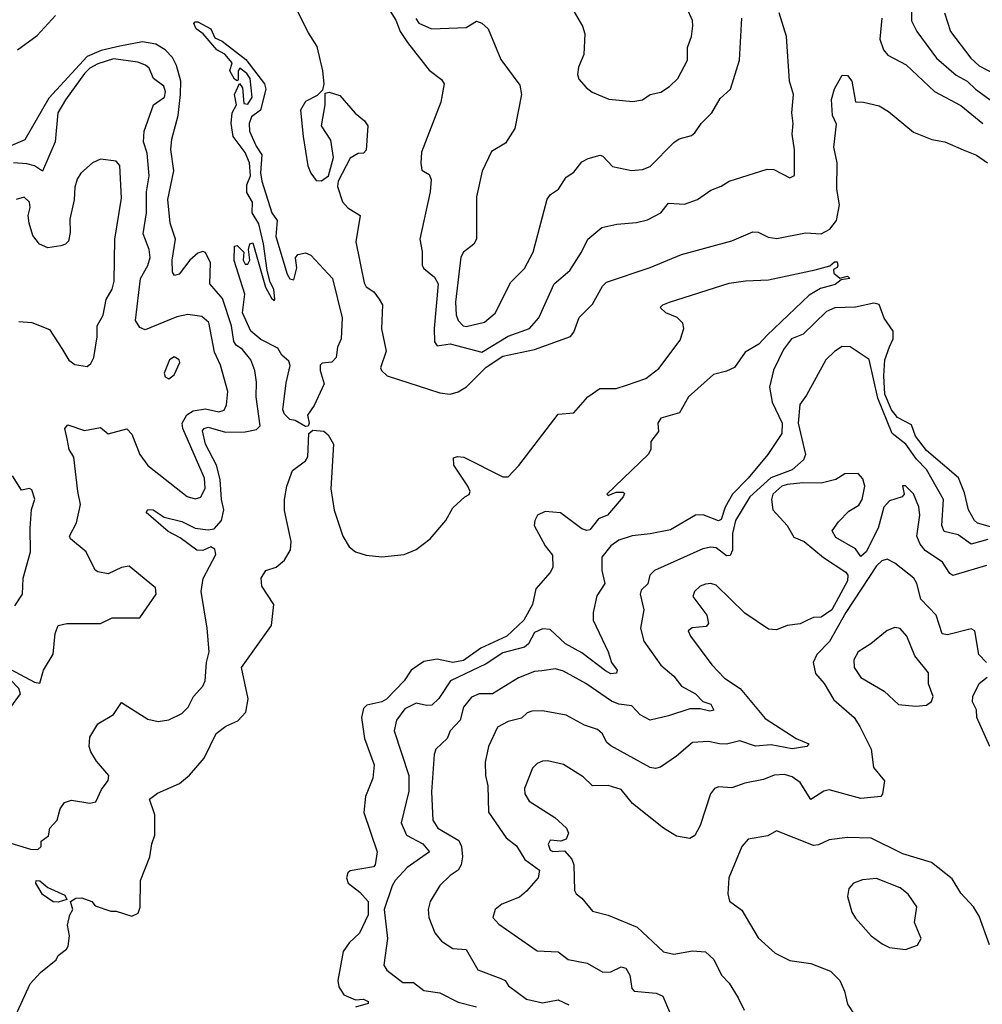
# Model space of a CAD drawing. Extents: x 1552294 to 1694791, y 811929 to 917222.
# Tile 430 of 643: x 1641398 to 1645057, y 860284 to 864029. Entities that reach past the tile are written whole.
import ezdxf

# ---------------------------------------------------------------- set-up
doc = ezdxf.new("R2010")
doc.units = 0

msp = doc.modelspace()

# ---------------------------------------------------------------- linework, layer by layer
at = {"layer": '0CON10XD'}
for points in [[(1642736.7, 864175), (1642827.7, 864027.7), (1642844.9, 863985), (1642872, 863942), (1642955, 863837.6), (1643001.8, 863801.8), (1643012, 863785), (1642999.5, 863715), (1642925.4, 863525), (1642923, 863483), (1642926.4, 863456.4), (1642955, 863440), (1642961.9, 863421.9), (1642958.6, 863375), (1642918.8, 863195), (1642928.1, 863148.1), (1642928, 863095), (1642935, 863082.6), (1642975, 863050.4), (1642989.3, 863025), (1642974, 862855), (1642974.5, 862804.5), (1642985, 862789.4), (1643035, 862796.2), (1643155, 862765.4), (1643255, 862825.6), (1643335.6, 862854.4), (1643372, 862895), (1643429.8, 863025), (1643489.1, 863075), (1643534.2, 863145), (1643557.5, 863195), (1643610.5, 863239.5), (1643668.1, 863251.9), (1643742.4, 863257.6), (1643785, 863268.1), (1643835, 863294.3), (1643865, 863331.2), (1643925, 863327.5), (1643975, 863346), (1644025, 863381.4), (1644065, 863395.7), (1644095.3, 863414.7), (1644239.3, 863460.7), (1644265, 863458.9), (1644325, 863427.5), (1644342.9, 863437.1), (1644343.9, 863533.9), (1644334.2, 863594.2), (1644337.9, 863635), (1644333.1, 863675), (1644339.5, 863745), (1644324.5, 863795), (1644313.1, 863965), (1644285.2, 864055)], [(1642435, 864100), (1642495, 863979.2), (1642527.6, 863927.6), (1642549.1, 863835), (1642554.4, 863785.6), (1642548.8, 863761.2), (1642528.9, 863741.1), (1642485, 863717.8)], [(1641390.5, 863915), (1641465, 863968.8), (1641534.2, 864045)], [(1643502, 864065), (1643538, 864005), (1643546, 863975), (1643543, 863897), (1643521.8, 863848.2), (1643518.7, 863821.3), (1643523.7, 863803.7), (1643550.8, 863770.9), (1643574.1, 863754.1), (1643637.4, 863727.4), (1643728.5, 863718.5), (1643765.8, 863724.2), (1643795, 863744.5), (1643835, 863754), (1643868.5, 863775), (1643899.5, 863805), (1643936.7, 863875), (1643936.8, 863923.2), (1643951.5, 863965), (1643956.4, 864006.4), (1643955.6, 864025.6), (1643933.5, 864075)], [(1644787.9, 864062.1), (1644788.4, 864025), (1644808.2, 863985), (1644882.7, 863882.7), (1644958.2, 863818.2), (1644999.1, 863795), (1645030.8, 863765), (1645175, 863660.5)], [(1644912.9, 864055), (1644936.7, 863985), (1645013.1, 863883.1), (1645045, 863854.2), (1645103.6, 863823.6), (1645135, 863821.3), (1645155, 863827.5), (1645180, 863865), (1645200.4, 863985), (1645223.3, 864025), (1645285, 864064.4)], [(1642485, 862482.1), (1642445, 862504.5), (1642425, 862509.2), (1642405, 862529.2), (1642398.8, 862545), (1642411.4, 862648.6), (1642426, 862714), (1642420.7, 862730.7), (1642395, 862753.8), (1642379.6, 862779.6), (1642315, 862812.6), (1642277.3, 862845), (1642245, 862914), (1642254.5, 862985), (1642213.6, 863113.6), (1642215, 863167.5), (1642225, 863170), (1642250, 863145), (1642247.5, 863115), (1642255, 863100), (1642265, 863100), (1642272.5, 863115), (1642267.5, 863155), (1642273, 863177), (1642285, 863180), (1642332.3, 863012.3), (1642355, 862970), (1642365, 862961.2), (1642368, 862965), (1642364.4, 863005), (1642350.6, 863030.6), (1642339.1, 863075), (1642325, 863176.7), (1642306.7, 863253.3), (1642281.5, 863295), (1642283.8, 863335), (1642262, 863372), (1642261.8, 863401.8), (1642275.2, 863435), (1642272.3, 863485), (1642255, 863524.6), (1642209.3, 863585), (1642202.5, 863635), (1642206.2, 863675), (1642222.2, 863705), (1642214.6, 863745), (1642233.3, 863786.7), (1642245, 863770), (1642250.6, 863710.6), (1642265, 863708.6), (1642281.5, 863735), (1642274.5, 863805), (1642261.9, 863825), (1642235, 863844.3), (1642229.1, 863835), (1642228.8, 863801.2), (1642225, 863796.7), (1642215, 863802.5), (1642197.5, 863835), (1642205.8, 863865), (1642177.7, 863897.7), (1642148.2, 863915), (1642095.2, 863975.2), (1642068.9, 863995), (1642060.5, 864015), (1642065, 864021.4), (1642075, 864020.8), (1642125.1, 863995.1), (1642140.4, 863960.4), (1642167.4, 863947.4), (1642257.8, 863877.8), (1642328.8, 863785), (1642333.4, 863765), (1642313.9, 863685), (1642279.6, 863660.4), (1642270.5, 863635), (1642271.4, 863605), (1642297.7, 863547.7), (1642318.7, 863515), (1642313.6, 863446.4), (1642318.2, 863415), (1642356.2, 863295), (1642376.4, 863265), (1642371.6, 863205), (1642415, 863061.2), (1642425, 863044), (1642440, 863040), (1642451.2, 863085), (1642446.2, 863123.8), (1642455, 863136.7), (1642485, 863142.5), (1642505, 863133.8), (1642586.7, 863045), (1642624.6, 862895), (1642619.7, 862815), (1642605.8, 862784.2), (1642601.6, 862745), (1642585, 862726.2), (1642547.5, 862722.5), (1642540, 862715), (1642540, 862695), (1642555.9, 862644.1), (1642518.1, 862561.9), (1642492, 862525), (1642498.3, 862495), (1642495, 862483.9), (1642485, 862482.1)], [(1642904.4, 864034.4), (1642915, 864016.7), (1642964.1, 863994.1), (1643095, 864000), (1643135, 864023.3), (1643155, 864016.7), (1643178.8, 863995), (1643227.3, 863877.3), (1643299.7, 863779.7), (1643305.6, 863745), (1643280.6, 863615), (1643245, 863560), (1643192.2, 863527.8), (1643156.4, 863453.6), (1643134.1, 863355), (1643134.2, 863195), (1643124.2, 863175), (1643085, 863145.6), (1643075, 863126.2), (1643054.5, 862955), (1643056.8, 862906.8), (1643064.4, 862885), (1643083.8, 862865), (1643095, 862862.9), (1643165, 862878.5), (1643205, 862913.1), (1643265, 863030.6), (1643316.5, 863083.5), (1643349.6, 863145), (1643403.1, 863346.9), (1643415.8, 863364.2), (1643445.7, 863385), (1643475, 863430), (1643505, 863448.9), (1643535, 863488.1), (1643558.5, 863501.5), (1643605, 863514.4), (1643615, 863510.6), (1643651.3, 863471.3), (1643723.9, 863456.1), (1643765, 863459.4), (1643795, 863471.1), (1643885, 863562.2), (1643905, 863575.6), (1643951.7, 863588.3), (1643965, 863599.2), (1643988.2, 863635), (1644029.6, 863675), (1644060.9, 863729.1), (1644100, 863765), (1644134, 863875), (1644142.9, 864035)], [(1644674.7, 864034.7), (1644668.2, 863955), (1644681.2, 863915), (1644698.1, 863895), (1644767.8, 863857.8), (1644875, 863756.2), (1644975, 863702.6), (1645059.6, 863635)], [(1641332.3, 860907.7), (1641440, 860875), (1641467, 860873), (1641480, 860885), (1641480, 860905), (1641507.5, 860925), (1641512.5, 860955), (1641541.2, 860985), (1641552, 861028), (1641568.3, 861051.7), (1641595, 861061.4), (1641665, 861050), (1641687.5, 861055), (1641709.1, 861100.9), (1641734.2, 861135.8), (1641737.5, 861155), (1641689.7, 861209.8), (1641668.5, 861245), (1641662.5, 861265), (1641665, 861300), (1641695, 861351.8), (1641755, 861386.5), (1641785, 861432.9), (1641885, 861369.1), (1641925, 861360), (1641965, 861366.2), (1642015, 861391.1), (1642038.6, 861415), (1642059.5, 861455), (1642094.2, 861495), (1642103.6, 861515), (1642108.4, 861585), (1642118.5, 861625), (1642111.1, 861715), (1642088.1, 861855), (1642095.6, 861904.4), (1642144.2, 861995), (1642140, 862015), (1642125, 862024), (1642095, 862010), (1642071.1, 862011.1), (1642008.6, 862058.6), (1641962.4, 862082.4), (1641879.4, 862155), (1641885, 862166.5), (1641905, 862165.5), (1641947.1, 862137.1), (1642015, 862120.8), (1642065.8, 862095.8), (1642115, 862088.8), (1642137.6, 862092.4), (1642165.2, 862124.8), (1642174.5, 862165), (1642165.2, 862205), (1642160.2, 862280.2), (1642146.5, 862335), (1642104.9, 862415), (1642093.3, 862465), (1642099.1, 862475), (1642115, 862480), (1642181, 862461), (1642255, 862462.2), (1642298.9, 862471.1), (1642312.3, 862485), (1642296.7, 862595), (1642298.8, 862651.2), (1642292.2, 862695), (1642277.1, 862735), (1642245.5, 862775.5), (1642221, 862791), (1642211.9, 862805), (1642203.4, 862865), (1642168.6, 862968.6), (1642120.4, 863025), (1642123.2, 863105), (1642105, 863143.6), (1642095, 863147.8), (1642075, 863141.8), (1642045.3, 863115), (1642005, 863061.8), (1641986.9, 863056.9), (1641979.5, 863069.5), (1641977.3, 863115), (1641991.1, 863195), (1641970.7, 863255), (1641961.1, 863345), (1641983.7, 863455), (1641973, 863535), (1641976, 863575), (1642000.3, 863665), (1642009.5, 863745), (1642010.6, 863795), (1641994.3, 863855), (1641979.2, 863885), (1641951.2, 863915), (1641916, 863936), (1641865, 863944.5), (1641779.1, 863929.1), (1641708, 863912), (1641655, 863889.9), (1641509.4, 863730.6), (1641418, 863572), (1641365, 863549.8)], [(1642037.7, 862907.7), (1641995, 862898.8), (1641875, 862850), (1641855, 862858.6), (1641838.6, 862885), (1641857.5, 863045), (1641885.3, 863095), (1641894.1, 863125), (1641890.6, 863155), (1641867, 863215), (1641880, 863295), (1641880, 863375), (1641890.8, 863435), (1641882.2, 863522.2), (1641869.2, 863565), (1641871.7, 863605), (1641906.8, 863705), (1641948.2, 863735), (1641952, 863755), (1641946.2, 863776.2), (1641907.5, 863805), (1641890.6, 863845), (1641876.6, 863856.6), (1641847.5, 863867.5), (1641755, 863880.9), (1641695, 863861.3), (1641665, 863844.8), (1641644.5, 863825), (1641572.2, 863725), (1641543.8, 863675), (1641532.9, 863565), (1641485, 863453.3), (1641454.1, 863474.1), (1641425, 863480.6), (1641375, 863484.5)], [(1642485, 863717.8), (1642465.3, 863685), (1642475.2, 863585), (1642494.1, 863474.1), (1642505.2, 863445), (1642525, 863417.9), (1642545, 863416.8), (1642572, 863435), (1642590.9, 863505), (1642581.5, 863571.5), (1642545.8, 863625), (1642559.4, 863705), (1642560, 863750), (1642575, 863753.8), (1642615, 863740.6), (1642673.4, 863673.4), (1642709.2, 863645), (1642721.4, 863625), (1642715, 863532.5), (1642705, 863521.2), (1642685, 863520), (1642655, 863502), (1642609.4, 863415), (1642605.7, 863394.3), (1642625, 863336.2), (1642645, 863314), (1642692.5, 863285), (1642675.8, 863185), (1642708.1, 863028.1), (1642715, 863013.8), (1642744.2, 862994.2), (1642765, 862966.7), (1642777.1, 862945), (1642773.8, 862853.8), (1642791.2, 862768.8), (1642770, 862705), (1642773.3, 862695), (1642795, 862674.6), (1642995, 862610.2), (1643035, 862604.6), (1643065, 862613.3), (1643097.1, 862632.9), (1643171.8, 862708.2), (1643235, 862749.6), (1643355.2, 862775.2), (1643491.8, 862825), (1643505, 862840.4), (1643525, 862896.7), (1643575, 862947.3), (1643613.7, 863016.3), (1643628.6, 863031.4), (1643795, 863087.3), (1643914.2, 863135.8), (1644105, 863188.8), (1644185, 863222), (1644205, 863220.8), (1644242.6, 863202.6), (1644276.7, 863196.7), (1644385, 863218.4), (1644445, 863215.3), (1644477.7, 863232.3), (1644502.5, 863265), (1644514.6, 863325), (1644503.6, 863385), (1644505.5, 863485.5), (1644493.3, 863545), (1644502.3, 863632.3), (1644488.1, 863665), (1644483.8, 863726.2), (1644495, 863766.7), (1644525, 863818.8), (1644545, 863817.5), (1644560.6, 863795), (1644575, 863716.7), (1644605.9, 863715.9), (1644665, 863701.2), (1644700.5, 863680.5), (1644795, 863601.2), (1644865, 863574), (1644915, 863564.3), (1644984.6, 863534.6), (1645035, 863514.2), (1645076.7, 863485)], [(1641395, 862882), (1641445, 862878), (1641511.2, 862851.2), (1641558.1, 862778.1), (1641585, 862733.8), (1641607.7, 862717.7), (1641655, 862710), (1641668.9, 862721.1), (1641680.5, 862745), (1641692.7, 862822.7), (1641692.5, 862865), (1641716, 862905), (1641727.5, 862965), (1641750, 863005), (1641756.8, 863035), (1641759.5, 863195), (1641785, 863350), (1641778.5, 863475), (1641765, 863490.8), (1641705, 863499.4), (1641675, 863484.4), (1641630.6, 863445), (1641616.9, 863423.1), (1641608.2, 863391.8), (1641605.8, 863344.2), (1641589.4, 863270.6), (1641590.5, 863219.5), (1641583.3, 863186.7), (1641572.5, 863175), (1641555, 863168.6), (1641505, 863161.9), (1641474.2, 863175), (1641448.3, 863208.3), (1641434.6, 863255), (1641430, 863285), (1641438.3, 863315), (1641435, 863335.5), (1641415, 863354.3), (1641385, 863345.8)], [(1641334.6, 860135), (1641437.7, 860362.3), (1641477.5, 860405), (1641536.4, 860453.6), (1641545, 860470), (1641576.4, 860493.6), (1641582.5, 860505), (1641587.5, 860545), (1641580, 860585), (1641588.8, 860625), (1641600, 860645), (1641591.2, 860675), (1641612, 860688), (1641635, 860688.9), (1641672.5, 860675), (1641685, 860658.8), (1641745, 860638.8), (1641765, 860638.8), (1641825, 860620), (1641848.3, 860631.7), (1641855.6, 860654.4), (1641857.5, 860755), (1641893.3, 860845), (1641900, 860895), (1641911.7, 860928.3), (1641911.9, 861005), (1641892, 861065), (1641922.1, 861087.9), (1642005.4, 861124.6), (1642043.6, 861156.4), (1642098.9, 861221.1), (1642145.3, 861315), (1642181.9, 861341.9), (1642226.8, 861363.2), (1642257.5, 861395), (1642266.9, 861446.9), (1642241.9, 861565), (1642355.6, 861725), (1642364.2, 861805), (1642318.8, 861875), (1642316.2, 861905), (1642333.3, 861935), (1642373.3, 861946.7), (1642405, 861974), (1642427.3, 862012.7), (1642430.4, 862045), (1642405, 862162.5), (1642404.7, 862205), (1642413.6, 862255), (1642434.7, 862315), (1642485, 862352), (1642493.4, 862366.6), (1642497.7, 862455), (1642512.5, 862467.5), (1642554.8, 862464.8), (1642570.9, 862450.9), (1642591.2, 862415), (1642580.3, 862245), (1642593.7, 862163.7), (1642626.2, 862065), (1642651.2, 862025), (1642674.4, 862005), (1642715, 861992.7), (1642775, 861986.4), (1642860, 861995), (1642905, 862014.4), (1642958, 862055), (1643018, 862125), (1643045, 862172.5), (1643090, 862215), (1643107, 862223), (1643110, 862235), (1643102, 862255), (1643048, 862335), (1643046.7, 862363.3), (1643062, 862368), (1643086.7, 862365), (1643235, 862291.2), (1643255, 862290.8), (1643295, 862333.6), (1643445, 862529.4), (1643505, 862534.5), (1643557.8, 862595), (1643602.8, 862627.2), (1643665, 862626.3), (1643705, 862638.9), (1643778.8, 862665), (1643827.5, 862702.5), (1643909, 862811), (1643922.2, 862855), (1643918.9, 862875), (1643897.2, 862897.2), (1643854.4, 862915), (1643833.3, 862935), (1643842.5, 862945), (1643868, 862955), (1644095, 863026.6), (1644156.7, 863036.7), (1644245, 863040.3), (1644422.3, 863077.7), (1644477.3, 863092.7), (1644495, 863107.9), (1644505, 863108), (1644508.1, 863095), (1644505, 863086.2), (1644491.1, 863078.9), (1644492.9, 863065), (1644515, 863046.6), (1644545, 863054), (1644554, 863045), (1644520.3, 863039.7), (1644497.6, 863022.4), (1644442.6, 863007.4), (1644398.9, 862981.1), (1644239.2, 862829.2), (1644208.2, 862795), (1644155.8, 862764.2), (1644115, 862706), (1644085, 862692), (1644035, 862680), (1643940.8, 862595), (1643905.6, 862534.4), (1643835, 862513.3), (1643824.2, 862495), (1643826.4, 862463.6), (1643797.5, 862425), (1643797.5, 862395), (1643787.5, 862375), (1643630, 862225), (1643635, 862220), (1643665, 862232.5), (1643691.7, 862231.7), (1643697.5, 862227.5), (1643692.5, 862215), (1643632.5, 862145), (1643598.6, 862131.4), (1643565, 862089.2), (1643554.1, 862085.9), (1643535, 862092.7), (1643454.1, 862154.1), (1643395, 862159.2), (1643366.7, 862145), (1643356, 862125), (1643354.3, 862105), (1643395, 862028.6), (1643423.3, 861993.3), (1643424.4, 861945.6), (1643415, 861926.7), (1643360, 861865), (1643347.3, 861805), (1643314, 861746), (1643249.5, 861685), (1643151.6, 861638.4), (1643085, 861592), (1643045, 861584.1), (1642985, 861596.7), (1642935, 861587.7), (1642886.4, 861555), (1642859.1, 861515), (1642792.3, 861445), (1642775, 861435.3), (1642717.9, 861422.1), (1642705, 861410), (1642696.9, 861375), (1642709.2, 861295), (1642745.4, 861195), (1642740, 861145), (1642712.9, 861075), (1642706.6, 861013.4), (1642756.9, 860865), (1642749.2, 860815), (1642743, 860807), (1642655, 860791.8), (1642645, 860784.2), (1642640.7, 860765), (1642646.4, 860745), (1642691, 860711), (1642723.1, 860675), (1642722.7, 860625), (1642690.3, 860555), (1642651.2, 860518.8), (1642627.9, 860485), (1642607.4, 860375), (1642610.9, 860350.9), (1642630.6, 860320.6), (1642675, 860301.2), (1642705, 860303.8), (1642723.3, 860295), (1642722.5, 860287.5), (1642675, 860273.3)], [(1645115, 862093.3), (1645039.4, 862115), (1645027.5, 862125), (1645004.8, 862165), (1644989.4, 862229.4), (1644966.2, 862286.2), (1644845, 862390.3), (1644803.7, 862445), (1644788.3, 862488.3), (1644735, 862516.9), (1644711.6, 862545), (1644687, 862605), (1644682.5, 862675), (1644686.4, 862735), (1644704.9, 862785.1), (1644718.6, 862815), (1644718, 862845), (1644683.6, 862893.6), (1644665, 862946.3), (1644645, 862951.5), (1644575, 862935.4), (1644496.3, 862933.6), (1644465, 862919.2), (1644376.6, 862833.4), (1644332.5, 862815), (1644300.9, 862775), (1644263.6, 862696.4), (1644248.4, 862631.6), (1644258.8, 862575), (1644296.4, 862495), (1644294.8, 862455), (1644242.2, 862375), (1644167.2, 862285), (1644107.6, 862225), (1644079.6, 862175), (1644065, 862128.2), (1644055, 862122.9), (1643995.7, 862145.7), (1643966.7, 862145), (1643871.5, 862088.5), (1643795, 862073.6), (1643726.7, 862066.7), (1643675, 862050.3), (1643645, 862027.7), (1643610.5, 861985), (1643611.1, 861935), (1643622.7, 861885), (1643592.1, 861837.9), (1643577.6, 861775), (1643577.5, 861745), (1643635.3, 861625), (1643647.8, 861585), (1643669.5, 861555), (1643666.5, 861543.5), (1643645, 861541.8), (1643625, 861552.7), (1643535, 861621.3), (1643473.3, 861655), (1643415, 861710.4), (1643385, 861712), (1643355, 861699.1), (1643331.7, 861655), (1643317.2, 861642.8), (1643235, 861621.5), (1643171, 861579), (1643035.4, 861515), (1642991.9, 861448.1), (1642965, 861422.8), (1642945, 861420.6), (1642905, 861429.3), (1642861.6, 861408.4), (1642830.4, 861365), (1642822.2, 861325), (1642877.1, 861155), (1642877.5, 861095), (1642847.8, 860975), (1642868.1, 860928.1), (1642930.8, 860895), (1642955.8, 860865), (1642870.9, 860805), (1642825, 860755.3), (1642813.5, 860735), (1642784, 860645), (1642796.7, 860535), (1642782.8, 860432.8), (1642793.8, 860413.8), (1642855, 860367.5), (1642895, 860367.5), (1642935, 860336.7), (1642995, 860327.9), (1643065, 860292.4), (1643134.2, 860275)], [(1641345, 861568.5), (1641455, 861510), (1641475, 861505.6), (1641488.8, 861555), (1641525.8, 861615.8), (1641532.5, 861695), (1641544, 861725), (1641577.7, 861732.3), (1641705, 861732.2), (1641750, 861755), (1641855, 861754.6), (1641916.9, 861845), (1641915, 861868.8), (1641815, 861950.9), (1641784.8, 861945.2), (1641735, 861921.1), (1641695, 861929.2), (1641685, 861936), (1641650.6, 862005), (1641590.8, 862055), (1641587.5, 862065), (1641614.6, 862115.4), (1641630, 862185), (1641618.7, 862235), (1641604.2, 862365), (1641586.7, 862395), (1641578.2, 862435), (1641570, 862475), (1641581.7, 862488.3), (1641645, 862466.8), (1641705, 862478.9), (1641735, 862454.5), (1641805, 862473.1), (1641825, 862452.9), (1641854.7, 862375), (1641885, 862333.8), (1642035, 862215.8), (1642065, 862207.5), (1642086.5, 862213.5), (1642102.7, 862247.3), (1642101.3, 862285), (1642018, 862475), (1642016.3, 862495), (1642034.1, 862525.9), (1642058.2, 862541.8), (1642105, 862549), (1642155, 862538.2), (1642175.2, 862544.8), (1642184.7, 862565), (1642188.9, 862615), (1642161.4, 862715), (1642138.4, 862765), (1642117.6, 862877.6), (1642090.6, 862900.6), (1642037.7, 862907.7)], [(1645077.7, 862052.3), (1645015, 862034.7), (1644965, 862070.5), (1644912.2, 862082.2), (1644903.7, 862105), (1644909.4, 862205), (1644845, 862319.1), (1644807.5, 862357.5), (1644767, 862415), (1644714.7, 862455), (1644660.3, 862590.3), (1644627.1, 862737.1), (1644555, 862785.6), (1644525, 862785.8), (1644495, 862767.8), (1644462.7, 862735), (1644389.2, 862600.8), (1644364.1, 862565.9), (1644357.2, 862495), (1644385.5, 862375), (1644378.1, 862355), (1644335, 862317.1), (1644253.2, 862286.8), (1644173.1, 862215), (1644119.3, 862125), (1644107.6, 862075), (1644108.1, 862011.9), (1644098.5, 861991.5), (1644085, 861990.7), (1644045, 862020.3), (1644025, 862023.4), (1643995, 862016.6), (1643810.8, 861935), (1643793.8, 861916.2), (1643786.4, 861883.6), (1643760.9, 861859.1), (1643756.5, 861845), (1643770, 861785), (1643757.5, 861715), (1643771.1, 861665), (1643835, 861574.4), (1643885, 861532.3), (1643913.9, 861495), (1643966.4, 861465), (1643995, 861436.5), (1644025, 861426), (1644036.5, 861403.5), (1644021.1, 861398.9), (1643985, 861408.9), (1643945, 861408.7), (1643865, 861381.1), (1643794.6, 861365.4), (1643757.1, 861385), (1643725, 861419.2), (1643675, 861426.5), (1643647.4, 861437.4), (1643550.5, 861505), (1643465, 861551.8), (1643435, 861560), (1643382.8, 861552.8), (1643355, 861550), (1643293.8, 861526.2), (1643195, 861465.5), (1643145, 861464.7), (1643115, 861453.1), (1643084.7, 861415), (1643071.9, 861365), (1643034.5, 861325), (1643022.9, 861295), (1642979.7, 861255), (1642973.7, 861235), (1642963, 861093), (1642968.4, 860985), (1642987.9, 860955), (1643067.5, 860907.5), (1643077.9, 860885), (1643080.9, 860845), (1643076, 860815), (1643065.2, 860794.8), (1643034.3, 860775), (1642995, 860735.8), (1642958.9, 860675), (1642951.2, 860645), (1642953.5, 860615), (1642976.4, 860556.4), (1643001.2, 860525), (1643045, 860497.1), (1643095, 860493.1), (1643139.4, 860415), (1643227.7, 860382.3), (1643243.8, 860375), (1643256, 860355), (1643325, 860304.6), (1643385, 860290.5), (1643445, 860301.5), (1643485, 860282.5)], [(1641965, 862662.9), (1641985, 862678.8), (1642006.9, 862725), (1642004, 862735), (1641985, 862747.5), (1641968, 862735), (1641947.5, 862685), (1641950.6, 862670.6), (1641965, 862662.9)], [(1641380.4, 861799.6), (1641408.7, 861845), (1641411.4, 861905), (1641439.5, 862005), (1641437.5, 862095), (1641443.6, 862166.4), (1641455.5, 862205.5), (1641445, 862241.2), (1641435, 862246.2), (1641405, 862240), (1641370.5, 862295)], [(1645073.1, 861953.1), (1644945, 861915.4), (1644933.5, 861923.5), (1644906.2, 861966.2), (1644840.5, 862010.5), (1644820.6, 862035), (1644808.2, 862065), (1644820.2, 862145), (1644816.4, 862176.4), (1644795, 862226), (1644765, 862256.7), (1644753.3, 862256.7), (1644760, 862225), (1644752.5, 862215), (1644705, 862198.9), (1644683.3, 862175), (1644661.4, 862095), (1644615.8, 862005), (1644595, 861988), (1644575, 862016.9), (1644499.8, 862059.8), (1644486.2, 862085), (1644510, 862120), (1644550.1, 862159.9), (1644587.2, 862182.8), (1644600.7, 862205), (1644610.8, 862255), (1644603.6, 862283.6), (1644585, 862303.3), (1644535, 862302), (1644500, 862280), (1644445, 862266.5), (1644375, 862268.3), (1644315, 862261.2), (1644295, 862254.6), (1644261.5, 862225), (1644255.6, 862205), (1644261.4, 862165), (1644315.7, 862105), (1644341.3, 862061.3), (1644380, 862045), (1644453.6, 861983.6), (1644538.3, 861928.3), (1644546.2, 861916.2), (1644544.2, 861895), (1644485.8, 861785), (1644445, 861757.5), (1644415, 861755.7), (1644392.9, 861745), (1644365, 861731.8), (1644315, 861724.6), (1644275, 861708.2), (1644245, 861710.9), (1644155, 861772.7), (1644045, 861878.8), (1644025, 861885.4), (1644005, 861881.8), (1643985, 861874.6), (1643962.7, 861855), (1643956.8, 861835), (1644010.5, 861765), (1644016.9, 861733.1), (1644008, 861722), (1643953.7, 861716.4), (1643939.4, 861705), (1643948.2, 861685), (1644029.5, 861575), (1644077.8, 861525), (1644137.1, 861485), (1644231.4, 861371.4), (1644349.2, 861295), (1644397.5, 861275), (1644390, 861265), (1644335, 861256.7), (1644255, 861271.6), (1644195, 861266.1), (1644135, 861286.6), (1644085, 861273.3), (1644058.8, 861275), (1644016.2, 861283.8), (1643955, 861280.4), (1643895, 861228.2), (1643834.2, 861185.8), (1643815, 861180.8), (1643794.4, 861185), (1643645, 861267.5), (1643630.6, 861280.6), (1643612.2, 861315), (1643595, 861329.4), (1643545, 861346.6), (1643475, 861383.8), (1643385, 861400.4), (1643345, 861399.7), (1643327.2, 861392.8), (1643305, 861373.2), (1643255, 861359.7), (1643215, 861338.5), (1643180.4, 861265), (1643167.5, 861205), (1643169.2, 861155), (1643178.2, 861115), (1643180.8, 861015), (1643247.9, 860917.9), (1643286.8, 860886.8), (1643318.2, 860835), (1643374.5, 860795), (1643368.5, 860765), (1643325, 860714.4), (1643298.6, 860691.4), (1643231.2, 860665), (1643206, 860645), (1643196.2, 860615), (1643219.1, 860589.1), (1643365, 860488.1), (1643445, 860484.4), (1643483.3, 860455), (1643555, 860440.8), (1643615, 860406.4), (1643645, 860408.5), (1643685, 860426.4), (1643701.6, 860421.6), (1643717.1, 860395), (1643724.4, 860345), (1643734.5, 860334.5), (1643817.4, 860327.4), (1643843.3, 860315), (1643896.9, 860186.9)], [(1645072.7, 861585), (1645044.4, 861615), (1645029.2, 861705), (1645015, 861711.9), (1644925, 861689.6), (1644905, 861693.5), (1644881.3, 861765), (1644823.5, 861825), (1644808.9, 861885), (1644797.2, 861905), (1644725, 861962.9), (1644695, 861976.9), (1644675, 861970.9), (1644655, 861952), (1644538.2, 861775), (1644476.2, 861663.8), (1644427.9, 861615), (1644413.8, 861585), (1644423, 861543), (1644455.6, 861505), (1644492.5, 861442.5), (1644569.5, 861375), (1644591.1, 861341.1), (1644634.6, 861255), (1644643.3, 861185), (1644685.4, 861135), (1644678.1, 861085), (1644671.2, 861075), (1644595, 861066.8), (1644475, 861100.5), (1644455, 861095.5), (1644405, 861063.3), (1644365, 861127.8), (1644335, 861149.5), (1644305, 861158.2), (1644265.6, 861155.6), (1644225, 861139.1), (1644155, 861125.5), (1644105, 861107.9), (1644055, 861111.5), (1644039.4, 861105), (1644023.8, 861085), (1643985, 860964), (1643964, 860926), (1643945, 860915.4), (1643894.2, 860924.2), (1643845, 860953.8), (1643728, 861048), (1643685, 861100.9), (1643635, 861116.8), (1643575, 861115.5), (1643539.5, 861149.5)], [(1644805, 861418.1), (1644845, 861422), (1644864.1, 861435.9), (1644870, 861455), (1644852.8, 861502.8), (1644852.5, 861545), (1644800.3, 861610.3), (1644770.8, 861685), (1644745, 861713.8), (1644725, 861718), (1644695, 861706.2), (1644633.3, 861655), (1644584.7, 861625.3), (1644569.1, 861595), (1644569.5, 861565), (1644595, 861527.5), (1644684.3, 861475), (1644738.8, 861425), (1644805, 861418.1)], [(1641295, 861374), (1641325, 861384), (1641365, 861414), (1641400.8, 861465), (1641395.6, 861485), (1641360.7, 861520.7), (1641325, 861537.5), (1641255, 861546), (1641221.5, 861538.5), (1641211.5, 861518.5), (1641217.5, 861405), (1641245, 861377.5), (1641295, 861374)], [(1645085.6, 861265), (1645035.9, 861375.9), (1645034.6, 861405), (1645019.6, 861435), (1645020.6, 861455), (1645045, 861504.3), (1645075, 861528.6)], [(1643539.5, 861149.5), (1643465, 861196.5), (1643405, 861210), (1643385, 861208.6), (1643365, 861200), (1643347.9, 861182.1), (1643316.9, 861105), (1643318.9, 861085), (1643335, 861057.5), (1643431.9, 860995), (1643476.2, 860955), (1643483.8, 860935), (1643475, 860912), (1643455, 860905.5), (1643415, 860908.2), (1643406.8, 860893.2), (1643415, 860870.6), (1643425, 860865.6), (1643468.6, 860868.6), (1643496.9, 860836.9), (1643504.7, 860815), (1643507.5, 860717.5), (1643514, 860705), (1643535, 860688), (1643575, 860638.2), (1643635, 860623.3), (1643745, 860578.2), (1643845, 860484.6), (1643885, 860474.6), (1643955, 860487.3), (1644005, 860484.2), (1644036.7, 860455), (1644065.4, 860395), (1644094.6, 860364.6), (1644128.6, 860308.6), (1644152.3, 860262.3)], [(1645085, 860511.2), (1645045, 860620), (1645023.8, 860655), (1644975, 860707.1), (1644942.2, 860762.2), (1644863.6, 860823.6), (1644755, 860856.9), (1644635, 860916.9), (1644545, 860918.9), (1644475, 860910), (1644435, 860891.4), (1644415, 860888.9), (1644275, 860944), (1644242.5, 860925), (1644167.4, 860912.6), (1644143.3, 860885), (1644093.6, 860765), (1644090, 860705), (1644096.4, 860676.4), (1644142.7, 860642.7), (1644205, 860537.5), (1644269.4, 860479.4), (1644325, 860451.1), (1644405, 860440.3), (1644480.5, 860410.5), (1644515.5, 860375.5), (1644532.7, 860335), (1644544.4, 860285), (1644571.4, 860245)], [(1641545, 860673.1), (1641525, 860674.6), (1641485, 860702.1), (1641459.4, 860745), (1641461.2, 860755), (1641475, 860754.3), (1641505, 860728.9), (1641569.9, 860699.9), (1641577.1, 860682.9), (1641545, 860673.1)], [(1644765, 860493.5), (1644811.1, 860508.9), (1644824.4, 860535), (1644800, 860595), (1644808.8, 860655), (1644775, 860703.3), (1644745, 860728), (1644655, 860763.1), (1644601.5, 860758.5), (1644567.5, 860745), (1644549.4, 860725), (1644544.6, 860695), (1644561.3, 860635), (1644575, 860612.2), (1644634.6, 860544.6), (1644676, 860515), (1644705, 860500), (1644765, 860493.5)]]:
    msp.add_lwpolyline(points, dxfattribs=at)

doc.saveas('drawing.dxf')
